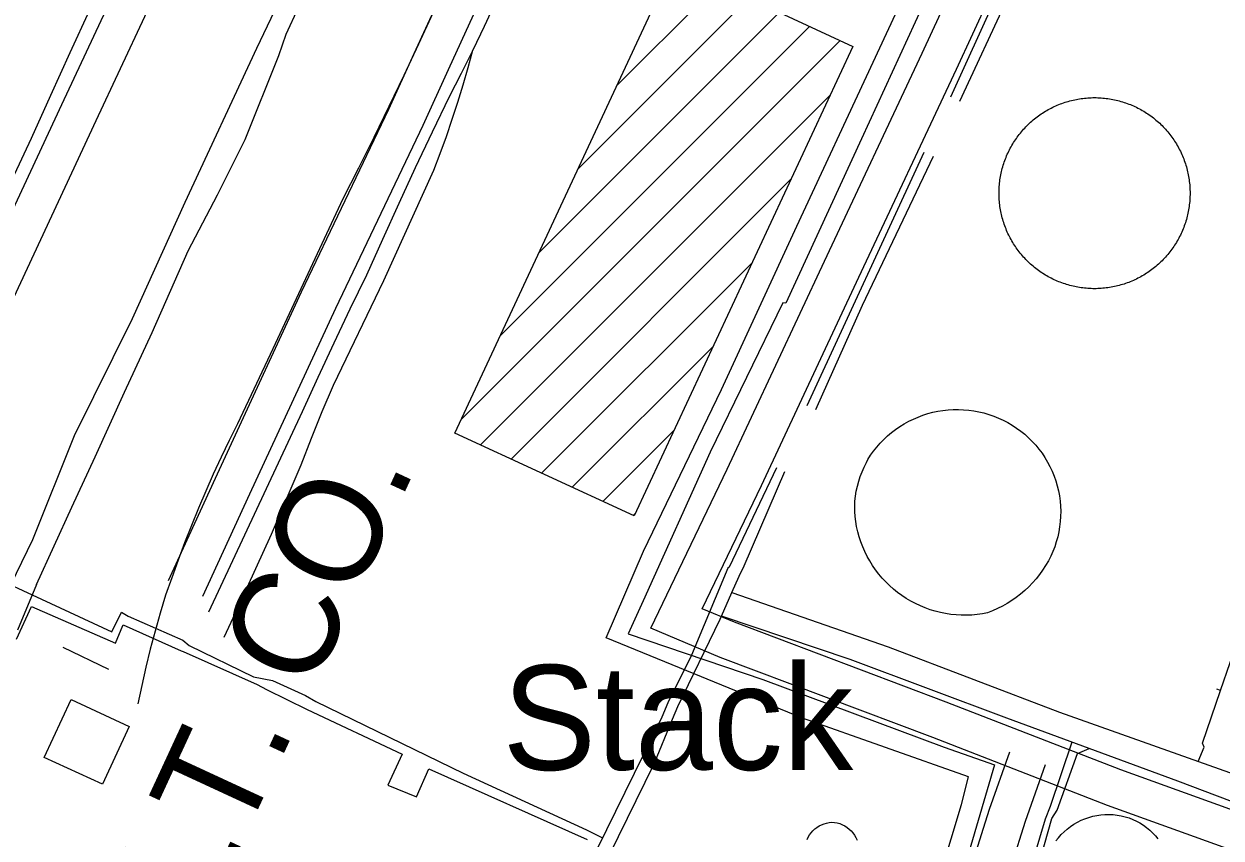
# Model space of a CAD drawing. Extents: x 3677843 to 3715951, y 511991 to 537744.
# Drawn here: x 3710285 to 3711233, y 524526 to 525170 of the extents above; entities that cross this region are included whole.
import ezdxf

# ---------------------------------------------------------------- set-up
doc = ezdxf.new("R2010")
doc.units = 0
for name, color, linetype in [('V-BLDG-IDEN', 7, 'Continuous'), ('V-BLDG-OTLN', 7, 'Continuous'), ('V-DOMW-TANK', 7, 'Continuous'), ('V-RAIL-TRAK', 7, 'Continuous'), ('V-ROAD-CNTR', 7, 'Continuous'), ('V-TOPO-SHOR', 7, 'Continuous'), ('V-UTIL-IDEN', 7, 'Continuous'), ('V-UTIL-LINE', 7, 'Continuous')]:
    doc.layers.add(name, color=color, linetype=linetype)

msp = doc.modelspace()

# ---------------------------------------------------------------- linework, layer by layer
at = {"layer": 'V-BLDG-OTLN'}
for p, q in [((3710755.02, 525121.99), (3710835.05, 525202.03)), ((3710724.16, 525055.78), (3710859.17, 525190.79)), ((3710693.3, 524989.57), (3710883.28, 525179.55)), ((3710662.45, 524923.36), (3710907.4, 525168.31)), ((3710631.59, 524857.14), (3710931.51, 525157.07)), ((3710646.95, 524837.15), (3710923.57, 525113.77)), ((3710671.13, 524825.97), (3710892.71, 525047.56)), ((3710695.3, 524814.79), (3710861.86, 524981.35)), ((3710719.48, 524803.62), (3710831, 524915.13)), ((3710743.66, 524792.44), (3710800.14, 524848.92)), ((3710767.84, 524781.26), (3710769.29, 524782.71))]:
    msp.add_line(p, q, dxfattribs=at)
for points in [[(3710626.65, 524846.54), (3710799.94, 525218.39), (3710941.57, 525152.39), (3710768.47, 524780.96)], [(3710368.71, 524614.36), (3710347.58, 524568.52), (3710301.55, 524589.74), (3710322.68, 524635.58)]]:
    msp.add_lwpolyline(points, close=True, dxfattribs=at)
at = {"layer": 'V-DOMW-TANK'}
for points in [[(3711066.94, 525073.08), (3711067.59, 525074.22), (3711068.26, 525075.36), (3711068.95, 525076.49), (3711069.66, 525077.6), (3711070.39, 525078.7), (3711071.14, 525079.79), (3711071.9, 525080.86), (3711072.69, 525081.92), (3711073.49, 525082.97), (3711074.31, 525084), (3711075.15, 525085.02), (3711076.01, 525086.02), (3711076.88, 525087.01), (3711077.78, 525087.98), (3711078.68, 525088.94), (3711079.61, 525089.88), (3711080.55, 525090.81), (3711081.51, 525091.71), (3711082.48, 525092.61), (3711083.47, 525093.48), (3711084.48, 525094.34), (3711085.49, 525095.18), (3711086.52, 525096), (3711087.57, 525096.8), (3711088.63, 525097.59), (3711089.71, 525098.35), (3711090.79, 525099.1), (3711091.9, 525099.83), (3711093.01, 525100.54), (3711094.13, 525101.22), (3711095.27, 525101.9), (3711096.42, 525102.54), (3711097.58, 525103.17), (3711098.75, 525103.78), (3711099.93, 525104.37), (3711101.12, 525104.94), (3711102.32, 525105.48), (3711103.53, 525106.01), (3711104.75, 525106.52), (3711105.98, 525107), (3711107.22, 525107.46), (3711108.46, 525107.9), (3711109.71, 525108.32), (3711110.97, 525108.72), (3711112.23, 525109.09), (3711113.51, 525109.44), (3711114.78, 525109.77), (3711116.07, 525110.08), (3711117.36, 525110.37), (3711118.65, 525110.63), (3711119.95, 525110.87), (3711121.25, 525111.09), (3711122.56, 525111.28), (3711123.86, 525111.45), (3711125.17, 525111.6), (3711126.49, 525111.73), (3711127.8, 525111.83), (3711129.12, 525111.91), (3711130.44, 525111.97), (3711131.76, 525112.01), (3711133.08, 525112.02), (3711134.4, 525112.01), (3711135.71, 525111.97), (3711137.03, 525111.91), (3711138.35, 525111.83), (3711139.67, 525111.73), (3711140.98, 525111.6), (3711142.29, 525111.45), (3711143.6, 525111.28), (3711144.9, 525111.08), (3711146.21, 525110.86), (3711147.5, 525110.62), (3711148.79, 525110.36), (3711150.08, 525110.08), (3711151.37, 525109.77), (3711152.65, 525109.44), (3711153.92, 525109.08), (3711155.18, 525108.71), (3711156.44, 525108.31), (3711157.69, 525107.89), (3711158.94, 525107.45), (3711160.17, 525106.99), (3711161.4, 525106.51), (3711162.62, 525106), (3711163.83, 525105.47), (3711165.03, 525104.93), (3711166.22, 525104.36), (3711167.4, 525103.77), (3711168.57, 525103.16), (3711169.73, 525102.53), (3711170.88, 525101.88), (3711172.01, 525101.21), (3711173.14, 525100.52), (3711174.25, 525099.81), (3711175.35, 525099.08), (3711176.44, 525098.33), (3711177.51, 525097.57), (3711178.57, 525096.78), (3711179.62, 525095.98), (3711180.65, 525095.16)], [(3711180.65, 525095.16), (3711181.67, 525094.32), (3711182.68, 525093.46), (3711183.66, 525092.59), (3711184.64, 525091.7), (3711185.59, 525090.79), (3711186.53, 525089.86), (3711187.46, 525088.92), (3711188.37, 525087.96), (3711189.26, 525086.99), (3711190.13, 525086), (3711190.99, 525085), (3711191.83, 525083.98), (3711192.65, 525082.95), (3711193.45, 525081.9), (3711194.24, 525080.84), (3711195, 525079.76), (3711195.75, 525078.68), (3711196.48, 525077.58), (3711197.19, 525076.46), (3711197.88, 525075.34), (3711198.54, 525074.2), (3711199.2, 525073.05), (3711199.83, 525071.89), (3711200.43, 525070.72), (3711201.02, 525069.54), (3711201.59, 525068.35), (3711202.14, 525067.15), (3711202.66, 525065.94), (3711203.17, 525064.72), (3711203.65, 525063.49), (3711204.12, 525062.26), (3711204.55, 525061.01), (3711204.97, 525059.76), (3711205.37, 525058.5), (3711205.74, 525057.24), (3711206.1, 525055.96), (3711206.43, 525054.69), (3711206.73, 525053.4), (3711207.02, 525052.12), (3711207.28, 525050.82), (3711207.52, 525049.53), (3711207.74, 525048.22), (3711207.94, 525046.92), (3711208.1, 525045.61), (3711208.25, 525044.3), (3711208.38, 525042.99), (3711208.48, 525041.67), (3711208.57, 525040.35), (3711208.62, 525039.03), (3711208.66, 525037.71), (3711208.67, 525036.4), (3711208.66, 525035.08), (3711208.62, 525033.76), (3711208.56, 525032.44), (3711208.48, 525031.12), (3711208.38, 525029.81), (3711208.25, 525028.49), (3711208.1, 525027.18), (3711207.93, 525025.87), (3711207.73, 525024.57), (3711207.52, 525023.27), (3711207.27, 525021.97), (3711207.01, 525020.68), (3711206.73, 525019.39), (3711206.42, 525018.1), (3711206.09, 525016.83), (3711205.74, 525015.56), (3711205.36, 525014.29), (3711204.96, 525013.03), (3711204.54, 525011.78), (3711204.1, 525010.54), (3711203.64, 525009.3), (3711203.16, 525008.07), (3711202.65, 525006.85), (3711202.12, 525005.65), (3711201.58, 525004.45), (3711201.01, 525003.25), (3711200.42, 525002.07), (3711199.81, 525000.9), (3711199.18, 524999.74), (3711198.53, 524998.59), (3711197.86, 524997.46), (3711197.17, 524996.33), (3711196.46, 524995.22), (3711195.73, 524994.12), (3711194.99, 524993.03), (3711194.22, 524991.96), (3711193.44, 524990.9), (3711192.63, 524989.85), (3711191.81, 524988.82), (3711190.97, 524987.8), (3711190.11, 524986.8), (3711189.24, 524985.81), (3711188.35, 524984.83), (3711187.44, 524983.88), (3711186.51, 524982.94), (3711185.57, 524982.01), (3711184.62, 524981.11), (3711183.64, 524980.21), (3711182.65, 524979.34)], [(3711068.25, 524997.48), (3711067.58, 524998.62), (3711066.93, 524999.77), (3711066.3, 525000.93), (3711065.69, 525002.1), (3711065.1, 525003.28), (3711064.53, 525004.47), (3711063.99, 525005.67), (3711063.46, 525006.88), (3711062.96, 525008.1), (3711062.47, 525009.33), (3711062.01, 525010.56), (3711061.57, 525011.81), (3711061.15, 525013.06), (3711060.75, 525014.32), (3711060.38, 525015.58), (3711060.03, 525016.86), (3711059.7, 525018.13), (3711059.39, 525019.41), (3711059.1, 525020.7), (3711058.84, 525022), (3711058.6, 525023.29), (3711058.38, 525024.6), (3711058.19, 525025.9), (3711058.02, 525027.21), (3711057.87, 525028.52), (3711057.74, 525029.83), (3711057.64, 525031.15), (3711057.56, 525032.47), (3711057.5, 525033.79), (3711057.47, 525035.1), (3711057.46, 525036.42), (3711057.47, 525037.74), (3711057.5, 525039.06), (3711057.56, 525040.38), (3711057.64, 525041.7), (3711057.74, 525043.02), (3711057.87, 525044.33), (3711058.02, 525045.64), (3711058.19, 525046.95), (3711058.39, 525048.25), (3711058.6, 525049.55), (3711058.85, 525050.85), (3711059.11, 525052.14), (3711059.4, 525053.43), (3711059.7, 525054.71), (3711060.04, 525055.99), (3711060.39, 525057.27), (3711060.76, 525058.53), (3711061.16, 525059.79), (3711061.58, 525061.04), (3711062.02, 525062.28), (3711062.48, 525063.52), (3711062.97, 525064.75), (3711063.47, 525065.97), (3711064, 525067.18), (3711064.54, 525068.38), (3711065.11, 525069.57), (3711065.7, 525070.75), (3711066.31, 525071.92), (3711066.94, 525073.08)], [(3711182.65, 524979.34), (3711181.65, 524978.48), (3711180.63, 524977.64), (3711179.6, 524976.82), (3711178.55, 524976.02), (3711177.49, 524975.23), (3711176.42, 524974.47), (3711175.33, 524973.72), (3711174.23, 524972.99), (3711173.12, 524972.29), (3711171.99, 524971.59), (3711170.85, 524970.93), (3711169.7, 524970.28), (3711168.54, 524969.65), (3711167.37, 524969.04), (3711166.19, 524968.45), (3711165, 524967.88), (3711163.8, 524967.33), (3711162.59, 524966.81), (3711161.37, 524966.3), (3711160.14, 524965.82), (3711158.9, 524965.36), (3711157.66, 524964.92), (3711156.41, 524964.5), (3711155.15, 524964.1), (3711153.89, 524963.73), (3711152.62, 524963.38), (3711151.34, 524963.04), (3711150.06, 524962.74), (3711148.77, 524962.45), (3711147.47, 524962.19), (3711146.18, 524961.95), (3711144.88, 524961.73), (3711143.57, 524961.54), (3711142.26, 524961.36), (3711140.95, 524961.21), (3711139.64, 524961.09), (3711138.32, 524960.99), (3711137, 524960.91), (3711135.69, 524960.85), (3711134.37, 524960.81), (3711133.05, 524960.8), (3711131.73, 524960.81), (3711130.41, 524960.85), (3711129.09, 524960.91), (3711127.77, 524960.99), (3711126.46, 524961.09), (3711125.15, 524961.22), (3711123.83, 524961.37), (3711122.52, 524961.54), (3711121.22, 524961.74), (3711119.92, 524961.95), (3711118.62, 524962.19), (3711117.33, 524962.46), (3711116.04, 524962.74), (3711114.76, 524963.05), (3711113.48, 524963.38), (3711112.21, 524963.74), (3711110.94, 524964.11), (3711109.69, 524964.51), (3711108.43, 524964.93), (3711107.19, 524965.37), (3711105.95, 524965.83), (3711104.72, 524966.31), (3711103.51, 524966.82), (3711102.29, 524967.34), (3711101.1, 524967.89), (3711099.91, 524968.46), (3711098.72, 524969.05), (3711097.55, 524969.66), (3711096.39, 524970.29), (3711095.25, 524970.94), (3711094.11, 524971.61), (3711092.98, 524972.3), (3711091.87, 524973.01), (3711090.77, 524973.74), (3711089.68, 524974.48), (3711088.61, 524975.25), (3711087.55, 524976.04), (3711086.5, 524976.84), (3711085.47, 524977.66), (3711084.45, 524978.5), (3711083.45, 524979.36), (3711082.46, 524980.23), (3711081.49, 524981.12), (3711080.53, 524982.03), (3711079.59, 524982.96), (3711078.66, 524983.9), (3711077.76, 524984.86), (3711076.87, 524985.83), (3711075.99, 524986.82), (3711075.14, 524987.82), (3711074.29, 524988.84), (3711073.47, 524989.87), (3711072.67, 524990.92), (3711071.89, 524991.98), (3711071.12, 524993.06), (3711070.37, 524994.14), (3711069.64, 524995.24), (3711068.94, 524996.36), (3711068.25, 524997.48)], [(3710970.77, 524725.74), (3710967.78, 524728.67), (3710964.93, 524731.74), (3710962.23, 524734.93), (3710959.69, 524738.26), (3710957.3, 524741.69), (3710955.09, 524745.25), (3710953.04, 524748.9), (3710951.18, 524752.65), (3710949.5, 524756.48), (3710948, 524760.39), (3710946.69, 524764.36), (3710945.57, 524768.4), (3710944.65, 524772.48), (3710943.96, 524776.45), (3710943.49, 524780.45), (3710943.24, 524784.46), (3710943.21, 524788.49), (3710943.39, 524792.51), (3710943.8, 524796.51), (3710944.42, 524800.49), (3710945.25, 524804.43), (3710946.31, 524808.31), (3710947.56, 524812.13), (3710949.03, 524815.88), (3710950.7, 524819.54), (3710952.57, 524823.1), (3710953.51, 524825.47), (3710955.72, 524828.9), (3710958.1, 524832.23), (3710960.63, 524835.43), (3710963.33, 524838.5), (3710966.17, 524841.44), (3710969.15, 524844.23), (3710972.27, 524846.87), (3710975.51, 524849.36), (3710978.88, 524851.68), (3710982.35, 524853.83), (3710985.93, 524855.81), (3710989.6, 524857.6), (3710993.35, 524859.22), (3710997.18, 524860.65), (3711001.07, 524861.89), (3711005.02, 524862.93), (3711009.02, 524863.78), (3711013.05, 524864.43), (3711017.11, 524864.88), (3711021.19, 524865.13), (3711025.28, 524865.18), (3711029.36, 524865.02), (3711033.43, 524864.66), (3711037.48, 524864.11), (3711041.49, 524863.35), (3711045.47, 524862.4), (3711049.39, 524861.25), (3711053.25, 524859.91), (3711057.04, 524858.38), (3711060.75, 524856.67), (3711064.37, 524854.77), (3711067.89, 524852.7), (3711071.31, 524850.47), (3711074.6, 524848.07), (3711077.78, 524845.51), (3711080.82, 524842.79), (3711083.72, 524839.92), (3711086.47, 524836.9), (3711089.06, 524833.76), (3711091.49, 524830.48), (3711093.76, 524827.09), (3711095.85, 524823.59), (3711097.76, 524819.98), (3711099.49, 524816.29), (3711101.03, 524812.51), (3711102.38, 524808.66), (3711103.53, 524804.75), (3711104.48, 524800.78), (3711105.23, 524796.77), (3711105.78, 524792.73), (3711106.12, 524788.67), (3711106.26, 524784.59), (3711106.19, 524780.51), (3711105.92, 524776.44), (3711105.44, 524772.39), (3711104.76, 524768.36), (3711103.87, 524764.38), (3711102.79, 524760.45), (3711101.51, 524756.57), (3711100.04, 524752.77), (3711098.37, 524749.05), (3711096.52, 524745.41), (3711094.33, 524741.69), (3711091.97, 524738.08), (3711089.44, 524734.59), (3711086.75, 524731.21), (3711083.9, 524727.97), (3711080.91, 524724.86), (3711077.76, 524721.91), (3711074.49, 524719.09), (3711071.08, 524716.45), (3711067.55, 524713.96), (3711063.91, 524711.64)], [(3711063.91, 524711.64), (3711060.17, 524709.49), (3711056.32, 524707.53), (3711052.39, 524705.75), (3711048.38, 524704.15), (3711044.27, 524703.39), (3711040.12, 524702.82), (3711035.95, 524702.46), (3711031.77, 524702.29), (3711027.58, 524702.33), (3711023.4, 524702.56), (3711019.24, 524702.99), (3711015.1, 524703.63), (3711011, 524704.46), (3711006.95, 524705.48), (3711002.94, 524706.7), (3710999, 524708.11), (3710995.13, 524709.7), (3710991.34, 524711.48), (3710987.64, 524713.44), (3710984.04, 524715.57), (3710980.54, 524717.87), (3710977.16, 524720.34), (3710973.9, 524722.96), (3710970.77, 524725.74)], [(3711102.41, 524523.67), (3711104.42, 524526.23), (3711106.59, 524528.67), (3711108.9, 524530.95), (3711111.36, 524533.09), (3711113.95, 524535.07), (3711116.66, 524536.88), (3711119.48, 524538.52), (3711122.39, 524539.97), (3711125.39, 524541.24), (3711128.47, 524542.31), (3711131.61, 524543.19), (3711134.79, 524543.86), (3711138.02, 524544.33), (3711141.27, 524544.6), (3711144.52, 524544.66), (3711147.78, 524544.52), (3711151.02, 524544.16), (3711154.23, 524543.61), (3711157.32, 524542.84), (3711160.35, 524541.87), (3711163.32, 524540.71), (3711166.21, 524539.37), (3711169, 524537.85), (3711171.7, 524536.15), (3711174.28, 524534.28), (3711176.73, 524532.26), (3711179.06, 524530.08), (3711181.24, 524527.76), (3711183.27, 524525.31)], [(3710905.5, 524524.65), (3710906.38, 524526.56), (3710907.45, 524528.39), (3710908.68, 524530.09), (3710910.07, 524531.68), (3710911.61, 524533.12), (3710913.28, 524534.41), (3710915.06, 524535.54), (3710916.95, 524536.49), (3710918.92, 524537.25), (3710920.95, 524537.82), (3710923.02, 524538.2), (3710925.12, 524538.37), (3710927.23, 524538.34), (3710929.35, 524537.93), (3710931.41, 524537.32), (3710933.41, 524536.52), (3710935.33, 524535.54), (3710937.14, 524534.37), (3710938.83, 524533.05), (3710940.39, 524531.56), (3710941.81, 524529.94), (3710943.06, 524528.19), (3710944.15, 524526.33), (3710945.05, 524524.38)]]:
    msp.add_lwpolyline(points, dxfattribs=at)
at = {"layer": 'V-RAIL-TRAK'}
for points in [[(3710658.49, 525186.99), (3710649.75, 525168.25), (3710640.78, 525149.62), (3710631.57, 525131.11), (3710622.13, 525112.72), (3710608.59, 525084.66), (3710595.28, 525056.5), (3710582.19, 525028.23), (3710569.33, 524999.85), (3710556.69, 524971.38), (3710543.56, 524944.56), (3710530.66, 524917.61), (3710518, 524890.56), (3710505.58, 524863.4), (3710431.46, 524704.62)], [(3710337.35, 525181.39), (3710321.75, 525147.6), (3710306.37, 525113.72), (3710291.19, 525079.75), (3710270.14, 525034.44)], [(3710609.1, 525178.99), (3710597.71, 525154.23), (3710586.13, 525129.57), (3710574.35, 525104.99), (3710562.37, 525080.51), (3710550.2, 525056.12), (3710537.84, 525031.83), (3710510.24, 524972.43), (3710482.43, 524913.13), (3710454.42, 524853.93), (3710447.87, 524840.72), (3710441.51, 524827.44), (3710435.34, 524814.05), (3710429.36, 524800.59), (3710423.58, 524787.03), (3710417.99, 524773.4), (3710412.6, 524759.69), (3710407.4, 524745.9), (3710402.4, 524732.04), (3710397.61, 524718.1), (3710393.31, 524703.96), (3710389.26, 524689.75), (3710385.47, 524675.47), (3710381.93, 524661.12), (3710378.65, 524646.71), (3710375.62, 524632.24)], [(3710443.88, 524685.02), (3710456.54, 524712.1), (3710469.03, 524739.26), (3710481.34, 524766.51), (3710504.82, 524821.44), (3710513.06, 524842.58), (3710521.58, 524863.61), (3710530.39, 524884.53), (3710570.25, 524967.29), (3710609.9, 525054.57), (3710615, 525067.91), (3710619.87, 525081.34), (3710624.51, 525094.86), (3710628.92, 525108.44), (3710633.11, 525122.1), (3710637.06, 525135.83), (3710640.78, 525149.62)]]:
    msp.add_lwpolyline(points, dxfattribs=at)
at = {"layer": 'V-ROAD-CNTR'}
for points in [[(3709714.96, 523872.95), (3709764.25, 523915.84), (3709816.66, 523979.52), (3709869.63, 524081.3), (3709943.66, 524239.88), (3710059.84, 524484.16), (3710203.8, 524796.06), (3710342.6, 525094.03), (3710496.82, 525423.49), (3710562.35, 525570.18), (3710587.58, 525610.67), (3710651.91, 525656.21), (3710707.72, 525702.43), (3710739.12, 525743.09), (3710774.11, 525816.81), (3710805.5, 525883.42), (3710810.37, 525916.49), (3710795.57, 525947.59), (3710753.03, 525969.89)], [(3709742.67, 523936.83), (3709791.5, 523996.16), (3709842.72, 524094.58), (3709916.52, 524252.67), (3710032.68, 524496.89), (3710176.59, 524808.68), (3710315.42, 525106.72), (3710469.54, 525435.97), (3710535.8, 525584.29), (3710565.31, 525631.66), (3710633.65, 525680.04), (3710686.01, 525723.41), (3710713.41, 525758.87), (3710746.99, 525829.64), (3710776.47, 525892.19), (3710779.36, 525911.83), (3710772.78, 525925.66), (3710717.57, 525954.6)], [(3710823.78, 525554.6), (3710822.97, 525553), (3710812.06, 525530.74), (3710799.1, 525502.78), (3710795.19, 525494.48), (3710785.87, 525474.71), (3710772.45, 525446.73), (3710758.85, 525418.83), (3710745.06, 525391.03), (3710731.1, 525363.32), (3710716.95, 525335.7), (3710702.77, 525308.47), (3710682.2, 525265.18), (3710661.72, 525221.58), (3710641.42, 525177.89), (3710621.31, 525134.12), (3710601.31, 525090.1), (3710532.13, 524945.19), (3710463.96, 524798.06), (3710426.8, 524717.14)], [(3710763.25, 525497.09), (3710758.77, 525487.59), (3710745.44, 525459.79), (3710731.93, 525432.07), (3710718.23, 525404.45), (3710704.35, 525376.91), (3710690.29, 525349.47), (3710675.91, 525321.84), (3710655.08, 525277.99), (3710634.54, 525234.28), (3710614.19, 525190.48), (3710594.02, 525146.59), (3710574.12, 525102.77), (3710504.98, 524957.96), (3710436.71, 524810.63), (3710399.54, 524729.65)], [(3711290.7, 524498.64), (3711143.31, 524551.79), (3711004.99, 524605.41), (3710836.77, 524668.92), (3710781.75, 524692.07), (3710842.18, 524817.94), (3710919.31, 524982.62), (3710996.45, 525147.34), (3711073.91, 525314.55)], [(3711300.82, 524526.88), (3711153.82, 524579.9), (3711015.71, 524633.43), (3710847.89, 524696.79), (3710822.43, 524707.5), (3710869.29, 524805.09), (3710946.48, 524969.9), (3711023.65, 525134.68), (3711101.45, 525302.64)], [(3710622.4, 523117.87), (3710694.86, 523399.55), (3710892.94, 524021.6), (3710995.65, 524376.48), (3711049.99, 524548.74), (3711066.07, 524594.07)], [(3710651.71, 523111.41), (3710723.71, 523391.25), (3710921.65, 524012.88), (3711024.37, 524367.8), (3711078.45, 524539.21), (3711094.34, 524584.05)]]:
    msp.add_lwpolyline(points, dxfattribs=at)
at = {"layer": 'V-TOPO-SHOR'}
msp.add_line((3710352.69, 524659.28), (3710316.53, 524676.66), dxfattribs=at)
for points in [[(3710261.72, 524699.83), (3710292.45, 524762.23), (3710325.45, 524844.45), (3710371.25, 524937.17), (3710412.97, 525029.31), (3710469.76, 525151.19), (3710501.06, 525216.5), (3710539.89, 525300.47), (3710557.85, 525338.38), (3710570.02, 525365.2), (3710576.4, 525378.62), (3710581.61, 525393.19), (3710587.41, 525403.11), (3710598.43, 525419.44), (3710605.98, 525428.78), (3710617.61, 525439.88), (3710638.53, 525462.06), (3710650.72, 525476.65), (3710659.43, 525491.24), (3710666.98, 525499.99)], [(3710295.44, 524726.71), (3710323.26, 524787.94), (3710341.8, 524827.59), (3710364.98, 524878.91), (3710387, 524926.14), (3710415.39, 524990.87), (3710438.58, 525035.19), (3710460.61, 525078.94), (3710487.25, 525145.4), (3710493.03, 525162.31), (3710502.89, 525183.3), (3710511.6, 525195.56), (3710517.97, 525208.97), (3710531.3, 525236.96), (3710548.69, 525273.7), (3710561.45, 525298.2), (3710579.98, 525341.93), (3710592.15, 525367), (3710603.74, 525392.08), (3710614.19, 525406.67), (3710632.21, 525425.35), (3710647.89, 525444.03)], [(3710295.44, 524726.71), (3710280.38, 524690.56)]]:
    msp.add_lwpolyline(points, dxfattribs=at)
at = {"layer": 'V-UTIL-LINE'}
for p, q in [((3711090.68, 525270.17), (3711018.91, 525112.41)), ((3711098.89, 525266.31), (3711026.21, 525109.05)), ((3710997.83, 525068.73), (3710905.3, 524868.19)), ((3711232.87, 524642.64), (3711229.79, 524643.75))]:
    msp.add_line(p, q, dxfattribs=at)
for points in [[(3710986.91, 524416.58), (3711027.76, 524552.5), (3711033.39, 524574.29), (3710901.71, 524620.83), (3710746.33, 524684.35), (3710775.98, 524753.04), (3710837.67, 524880.97), (3710897.47, 525010.31), (3710957.73, 525140.13), (3711016.12, 525265.69), (3711035.89, 525311.64), (3711033.52, 525314), (3710861.54, 525391.68), (3710876.13, 525424.84), (3711051.92, 525336.29), (3711071.68, 525382.71), (3711085.9, 525376.12), (3711065.19, 525329.22)], [(3711064.72, 525326.85), (3711009.15, 525211.72), (3710948.42, 525079.53), (3710888.62, 524949.24), (3710886.25, 524949.71), (3710828.8, 524831.26), (3710775.6, 524713.76), (3710763.83, 524687.7), (3710870.4, 524651.52), (3711013.93, 524597.9), (3711053.72, 524583.8), (3711027.9, 524495.71)], [(3711005.16, 525065.36), (3710949.2, 524947.49), (3710912, 524864.99)], [(3711214.99, 524586.63), (3711219.79, 524597.82), (3711218.42, 524600.92), (3711232.87, 524642.64), (3711255.78, 524709.21), (3711274.09, 524757.73), (3711316.86, 524873.2), (3711318.99, 524873.79), (3711322.46, 524881.75), (3711321.29, 524885.43), (3711358.06, 524985.28)], [(3709955.34, 524876.01), (3710030.59, 524839.31), (3710036.09, 524836.78), (3710196.29, 524761.96), (3710202.57, 524759.82), (3710354.9, 524689.11), (3710362.52, 524704.83), (3710368.03, 524701.51), (3710411.27, 524682.57), (3710416.19, 524678.26), (3710467.1, 524653.64), (3710482.22, 524650.54), (3710508.36, 524638.82), (3710516.42, 524633.93), (3710633.18, 524577.27), (3710730.87, 524532.54), (3710743.57, 524526.23)], [(3710881.37, 524819.1), (3710843.69, 524740.43), (3710842.74, 524739.47), (3710813.88, 524670.71), (3710795.2, 524632.88), (3710790.49, 524621.51), (3710739.16, 524517.27)], [(3710720.85, 524455.23), (3710784.43, 524584.58), (3710799.02, 524620.11), (3710803.25, 524630.06), (3710836.69, 524699.23), (3710837.63, 524701.6), (3710845.95, 524720.31), (3710851.75, 524733.34), (3710855.52, 524741.4), (3710887.86, 524816)], [(3710845.95, 524720.31), (3710969.73, 524677.31), (3711105.2, 524625.57), (3711256.3, 524571.98), (3711422.57, 524508.49)], [(3710279.63, 524683.24), (3710291.37, 524709.23), (3710358, 524680.12), (3710363.63, 524694.3), (3710364.1, 524694.77), (3710409.94, 524674.11), (3710411.36, 524673.64), (3710469.95, 524647.35), (3710477.51, 524643.59), (3710509.65, 524627.62), (3710509.65, 524627.62), (3710584.79, 524592.39), (3710573.52, 524567.82), (3710596.2, 524558.43), (3710606.06, 524580.64), (3710731.29, 524524.77)], [(3711324.57, 524523.4), (3711199.04, 524570.9), (3711063.57, 524620.74), (3710939.46, 524667.3), (3710837.63, 524701.6)], [(3711115.09, 524601.79), (3711097.81, 524550.78), (3711094.05, 524540.83), (3711061.65, 524432.85), (3711050.38, 524395.91), (3711045.68, 524383.59), (3711031.07, 524358.47), (3710993.04, 524230.6), (3710957.82, 524112.68), (3710917.44, 523982.43), (3710877.06, 523847.93), (3710843.72, 523737.58), (3710806.63, 523613.02), (3710770.01, 523489.89), (3710731.51, 523359.17), (3710700.51, 523261.13), (3710697.7, 523249.77)], [(3710703.38, 523247.41), (3710740.48, 523369.13), (3710779.92, 523499.37), (3710824.53, 523648.56), (3710866.31, 523790.17), (3710908.1, 523926.09), (3710951.76, 524074.8), (3710995.43, 524218.78), (3711037.7, 524355.18), (3711052.79, 524379.35), (3711080.01, 524473.12), (3711099.25, 524541.32), (3711103.5, 524547.95), (3711119.48, 524592.95), (3711128.82, 524596.73)]]:
    msp.add_lwpolyline(points, dxfattribs=at)

# ---------------------------------------------------------------- texts
at = {"layer": 'V-BLDG-IDEN'}
msp.add_text('Stack', height=83, dxfattribs=at).set_placement((3710664.29, 524579.87))
at = {"layer": 'V-UTIL-IDEN'}
msp.add_text('LA. PWR. & LT. CO.', height=82.9998, rotation=65.16831, dxfattribs=at).set_placement((3710171.14, 523901.23))

doc.saveas('drawing.dxf')
